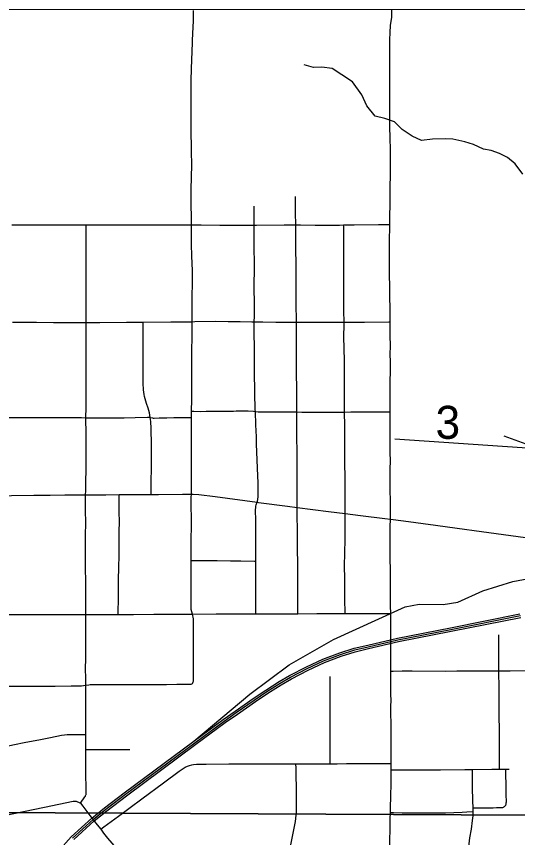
# Model space of a CAD drawing. Extents: x 0 to 34, y 0 to 22.
# Drawn here: x 20.3 to 20.936, y 13.584 to 14.626 of the extents above; entities that cross this region are included whole.
import ezdxf

# ---------------------------------------------------------------- set-up
doc = ezdxf.new("R2010")
doc.units = 0
for name, color, linetype in [('GM_X_City_Street', 7, 'Continuous'), ('GM_X_County_Road', 7, 'Continuous'), ('GM_X_Minor_River', 7, 'Continuous'), ('GM_X_Rail_Line', 7, 'Continuous'), ('GM_X_Section', 7, 'Continuous'), ('GM_X_Section_Text', 7, 'Continuous'), ('GM_X_Township_Road', 7, 'Continuous')]:
    doc.layers.add(name, color=color, linetype=linetype)

msp = doc.modelspace()

# ---------------------------------------------------------------- linework, layer by layer
at = {"layer": 'GM_X_City_Street'}
for points in [[(20.6574, 13.8678), (20.6573, 13.8705), (20.6573, 13.893), (20.6572, 13.9066), (20.6572, 13.9226), (20.6572, 13.9343), (20.6571, 13.9466), (20.6571, 13.9582), (20.6571, 13.9662), (20.6571, 13.9724), (20.6567, 13.9939), (20.6566, 14.0027), (20.6566, 14.0061), (20.6566, 14.0285), (20.6563, 14.052), (20.6564, 14.0706), (20.6562, 14.0946), (20.6562, 14.1046), (20.6561, 14.12), (20.656, 14.1239), (20.656, 14.1384), (20.6559, 14.1572), (20.6558, 14.1695), (20.6558, 14.1757), (20.6558, 14.1885), (20.6557, 14.1998), (20.6556, 14.2283), (20.6556, 14.2379), (20.6554, 14.2624), (20.6553, 14.283), (20.6553, 14.2902), (20.6549, 14.3522), (20.6548, 14.3614), (20.6548, 14.3646), (20.6545, 14.3738), (20.6545, 14.3823), (20.6544, 14.3914), (20.6543, 14.3976)], [(20.604, 13.8677), (20.604, 13.8706), (20.6039, 13.8897), (20.6042, 13.9182), (20.6042, 13.9344), (20.6041, 13.9517), (20.604, 13.9836), (20.6039, 13.9862), (20.6038, 13.9998), (20.6039, 14.0027), (20.6041, 14.0043), (20.6045, 14.006), (20.6057, 14.0093), (20.6061, 14.0104), (20.6067, 14.0131), (20.6072, 14.0161), (20.6071, 14.0227), (20.607, 14.0333), (20.6062, 14.0525), (20.6051, 14.0836), (20.6047, 14.0924), (20.6041, 14.1077), (20.6035, 14.1246), (20.6034, 14.1266), (20.603, 14.1482), (20.6025, 14.1757), (20.6022, 14.2058), (20.6021, 14.224), (20.6021, 14.2383), (20.6022, 14.2455), (20.6023, 14.2608), (20.6021, 14.2822), (20.6022, 14.3081), (20.6021, 14.3369), (20.602, 14.3612), (20.602, 14.376), (20.6019, 14.3853)], [(20.2945, 14.3616), (20.3287, 14.3617), (20.3721, 14.3615), (20.3887, 14.3615), (20.3998, 14.3616), (20.4373, 14.3616), (20.4621, 14.3617), (20.496, 14.3616), (20.5168, 14.3614), (20.5224, 14.3614), (20.5346, 14.3614), (20.5582, 14.3611), (20.602, 14.3612), (20.6048, 14.3612), (20.6401, 14.3614), (20.6548, 14.3614), (20.6606, 14.3614), (20.6792, 14.3612), (20.7103, 14.3613), (20.7154, 14.3614), (20.7289, 14.3616), (20.7599, 14.3619), (20.7691, 14.3619), (20.774, 14.3619)], [(20.3814, 13.6271), (20.3873, 13.6354), (20.3878, 13.6362), (20.3881, 13.6369), (20.3884, 13.6376), (20.3886, 13.6383), (20.3888, 13.639), (20.3889, 13.6398), (20.3886, 13.649), (20.3885, 13.6609), (20.3885, 13.6778), (20.3885, 13.6924), (20.3884, 13.6953), (20.3884, 13.7142), (20.3884, 13.7476), (20.3884, 13.777), (20.3882, 13.7885), (20.3881, 13.7953), (20.3882, 13.8134), (20.3882, 13.8205), (20.3882, 13.8467), (20.3883, 13.8668), (20.3883, 13.8692), (20.3884, 13.8897), (20.3883, 13.9068), (20.3881, 13.9273), (20.3881, 13.9655), (20.3882, 13.9848), (20.3881, 13.9976), (20.388, 14.0075), (20.3881, 14.0185), (20.3882, 14.0239), (20.3886, 14.0624), (20.3886, 14.0773), (20.3886, 14.1014), (20.3885, 14.1109), (20.3885, 14.1166), (20.3886, 14.1296), (20.3888, 14.1518), (20.3887, 14.1713), (20.3886, 14.1852), (20.3887, 14.2063), (20.3887, 14.2288), (20.3888, 14.2377), (20.3888, 14.2483), (20.3889, 14.2657), (20.3888, 14.2799), (20.3886, 14.3055), (20.3886, 14.3196), (20.3886, 14.337), (20.3887, 14.3527), (20.3887, 14.3582), (20.3887, 14.3615)], [(20.7173, 13.868), (20.7172, 13.8715), (20.7171, 13.8832), (20.717, 13.8948), (20.7169, 13.9125), (20.7166, 13.9282), (20.7172, 13.9619), (20.7172, 13.9708), (20.7173, 13.988), (20.7173, 13.9948), (20.7173, 14.0088), (20.7172, 14.0221), (20.7172, 14.0398), (20.717, 14.0596), (20.7169, 14.0712), (20.7168, 14.0766), (20.7169, 14.084), (20.7169, 14.0907), (20.7168, 14.1064), (20.7167, 14.1238), (20.7167, 14.1268), (20.7167, 14.1364), (20.7167, 14.1426), (20.7165, 14.1668), (20.7165, 14.1725), (20.7164, 14.1899), (20.7163, 14.2031), (20.7158, 14.2205), (20.716, 14.2338), (20.716, 14.2378), (20.7159, 14.2524), (20.7159, 14.2863), (20.7156, 14.311), (20.7157, 14.3265), (20.7156, 14.3436), (20.7155, 14.3589), (20.7154, 14.3614)], [(20.2953, 14.2379), (20.3076, 14.2378), (20.3258, 14.2378), (20.3473, 14.2377), (20.375, 14.2377), (20.3888, 14.2377), (20.4061, 14.2377), (20.4399, 14.2379), (20.4612, 14.238), (20.4963, 14.2383), (20.5156, 14.2385), (20.5231, 14.2385), (20.5266, 14.2386), (20.553, 14.239), (20.5691, 14.2388), (20.584, 14.2386), (20.5988, 14.2384), (20.6021, 14.2383), (20.6128, 14.2382), (20.6293, 14.2379), (20.6455, 14.2379), (20.6556, 14.2379), (20.6668, 14.2379), (20.6787, 14.2378), (20.6914, 14.2378), (20.7148, 14.2378), (20.716, 14.2378), (20.7277, 14.2378), (20.742, 14.238), (20.7728, 14.2383), (20.7745, 14.2383)], [(20.4714, 14.0192), (20.4714, 14.0246), (20.4713, 14.0304), (20.4713, 14.034), (20.4716, 14.0542), (20.4715, 14.0605), (20.4715, 14.0668), (20.4717, 14.082), (20.4713, 14.1029), (20.4709, 14.1116), (20.4702, 14.117), (20.469, 14.123), (20.4673, 14.1288), (20.4654, 14.1347), (20.4629, 14.1434), (20.4624, 14.1462), (20.4617, 14.1519), (20.4611, 14.1604), (20.4611, 14.1636), (20.4611, 14.1662), (20.4611, 14.1784), (20.4612, 14.1876), (20.4613, 14.2061), (20.4613, 14.2214), (20.4613, 14.2337), (20.4612, 14.238)], [(20.2901, 14.117), (20.3027, 14.1168), (20.3141, 14.1167), (20.3308, 14.1167), (20.3408, 14.1168), (20.3546, 14.1169), (20.363, 14.1169), (20.3715, 14.1169), (20.3827, 14.1167), (20.3885, 14.1166), (20.3941, 14.1165), (20.4043, 14.1164), (20.4139, 14.1164), (20.422, 14.1164), (20.4297, 14.1165), (20.437, 14.1166), (20.4509, 14.117), (20.4666, 14.1175), (20.4676, 14.1175), (20.4686, 14.1173), (20.4702, 14.117), (20.473, 14.1164), (20.474, 14.1162), (20.4751, 14.1161), (20.4814, 14.1163), (20.4911, 14.1165), (20.5001, 14.1167), (20.5208, 14.1168), (20.5226, 14.1168)], [(20.5226, 14.1248), (20.5254, 14.1248), (20.5333, 14.1247), (20.5411, 14.1249), (20.5479, 14.1249), (20.5532, 14.1249), (20.5593, 14.1249), (20.5655, 14.1249), (20.5715, 14.1249), (20.5759, 14.1251), (20.5791, 14.1252), (20.5871, 14.1252), (20.5945, 14.1252), (20.6013, 14.1248), (20.6035, 14.1246), (20.6069, 14.1242), (20.6131, 14.1242), (20.6238, 14.124), (20.6307, 14.124), (20.6378, 14.124), (20.6475, 14.1239), (20.656, 14.1239), (20.6626, 14.1238), (20.6736, 14.1238), (20.6865, 14.1237), (20.698, 14.1236), (20.7099, 14.1237), (20.7167, 14.1238), (20.7246, 14.1239), (20.7332, 14.124), (20.7447, 14.124), (20.7519, 14.1241), (20.7627, 14.1241), (20.7727, 14.124), (20.7746, 14.124)], [(20.4293, 13.8668), (20.4294, 13.8703), (20.4296, 13.8753), (20.4297, 13.8812), (20.4298, 13.8894), (20.4299, 13.8925), (20.4298, 13.895), (20.4298, 13.897), (20.4298, 13.8993), (20.4299, 13.9023), (20.4299, 13.9047), (20.4299, 13.907), (20.4299, 13.9101), (20.4299, 13.9131), (20.43, 13.9159), (20.4302, 13.9215), (20.4303, 13.9253), (20.4304, 13.931), (20.4305, 13.937), (20.4305, 13.9431), (20.4306, 13.9497), (20.4307, 13.9543), (20.4307, 13.9565), (20.4306, 13.9615), (20.4308, 13.9676), (20.4307, 13.9707), (20.4307, 13.9769), (20.4309, 13.9796), (20.4309, 13.989), (20.4308, 13.9923), (20.4307, 14.0149), (20.4306, 14.019)], [(20.5222, 13.9353), (20.5263, 13.9353), (20.537, 13.9353), (20.5552, 13.9352), (20.572, 13.935), (20.5851, 13.9349), (20.6023, 13.9344), (20.6042, 13.9344)], [(20.2853, 13.8668), (20.3039, 13.8668), (20.3214, 13.8666), (20.3529, 13.8666), (20.3776, 13.8667), (20.3883, 13.8668), (20.4052, 13.8668), (20.4293, 13.8668), (20.4308, 13.8668), (20.4487, 13.8668), (20.4745, 13.867), (20.4983, 13.867), (20.5231, 13.8673), (20.5237, 13.8673), (20.5538, 13.8674), (20.5819, 13.8675), (20.6, 13.8677), (20.604, 13.8677), (20.6574, 13.8678), (20.6814, 13.8679), (20.7173, 13.868), (20.7323, 13.8681), (20.753, 13.8682), (20.7693, 13.8682), (20.7752, 13.8682)], [(20.9134, 13.6702), (20.9134, 13.6739), (20.9133, 13.694), (20.9131, 13.7167), (20.9129, 13.7414), (20.9129, 13.7572), (20.9128, 13.7722), (20.9125, 13.7954), (20.9122, 13.8256), (20.9123, 13.8411)], [(20.7755, 13.7949), (20.7784, 13.7949), (20.7899, 13.7951), (20.8022, 13.7952), (20.8445, 13.795), (20.8592, 13.7951), (20.8714, 13.7952), (20.9125, 13.7954), (20.9267, 13.7952), (20.9489, 13.7956)], [(20.6982, 13.6772), (20.6982, 13.6806), (20.6985, 13.7415), (20.6985, 13.7812), (20.6985, 13.7881)], [(20.2668, 13.695), (20.2829, 13.6984), (20.2958, 13.7011), (20.3124, 13.7045), (20.3289, 13.7078), (20.3437, 13.7107), (20.3575, 13.7134), (20.3611, 13.7139), (20.3647, 13.7142), (20.3733, 13.7142), (20.3835, 13.7142), (20.3884, 13.7142)], [(20.3884, 13.6953), (20.3916, 13.6953), (20.4099, 13.6953), (20.435, 13.6953), (20.4441, 13.6953)], [(20.4072, 13.594), (20.4114, 13.5971), (20.4299, 13.6108), (20.4445, 13.6218), (20.4594, 13.6329), (20.4869, 13.6531), (20.5067, 13.668), (20.5119, 13.6714), (20.5146, 13.6729), (20.5173, 13.6742), (20.5201, 13.6752), (20.5229, 13.6759), (20.5249, 13.6762), (20.5288, 13.6767)], [(20.5288, 13.6767), (20.5412, 13.6769), (20.5699, 13.6772), (20.5828, 13.6771), (20.5954, 13.677), (20.6065, 13.6771), (20.6152, 13.6771), (20.6244, 13.6771), (20.6341, 13.6771), (20.6449, 13.6772), (20.6547, 13.6772), (20.664, 13.6772), (20.6737, 13.6772), (20.686, 13.6773), (20.6893, 13.6772), (20.6968, 13.6772), (20.6982, 13.6772), (20.7071, 13.6773), (20.7191, 13.6774), (20.7259, 13.6774), (20.7348, 13.6775), (20.7438, 13.6775), (20.7559, 13.6775), (20.7644, 13.6775), (20.7734, 13.6776), (20.7757, 13.6776)], [(20.6398, 13.5304), (20.6412, 13.5379), (20.6542, 13.6041), (20.6555, 13.6162), (20.6558, 13.6439), (20.6554, 13.6654), (20.6551, 13.6715), (20.6547, 13.6772)], [(20.7757, 13.6695), (20.7798, 13.6695), (20.7919, 13.6695), (20.8074, 13.6695), (20.8229, 13.6696), (20.8383, 13.6697), (20.8693, 13.6699), (20.8789, 13.67), (20.9034, 13.6702), (20.9134, 13.6702), (20.9213, 13.6703), (20.9223, 13.6703), (20.9254, 13.6703)], [(20.8797, 13.6166), (20.8796, 13.6212), (20.8794, 13.6303), (20.8789, 13.6473), (20.8789, 13.6674), (20.8789, 13.67)], [(20.8796, 13.6212), (20.8816, 13.6212), (20.8869, 13.6213), (20.8922, 13.6213), (20.8985, 13.6214), (20.9053, 13.6214), (20.9094, 13.6215), (20.9144, 13.6215), (20.9159, 13.6216), (20.9174, 13.6218), (20.9183, 13.6221), (20.9189, 13.6224), (20.9196, 13.6229), (20.9201, 13.6233), (20.9206, 13.6238), (20.9211, 13.6245), (20.9214, 13.6251), (20.9216, 13.626), (20.9218, 13.6276), (20.9219, 13.629), (20.9217, 13.6382), (20.9217, 13.6443), (20.9215, 13.6534), (20.9214, 13.6607), (20.9213, 13.6677), (20.9213, 13.6703)], [(20.7749, 13.6155), (20.7786, 13.6154), (20.7899, 13.615), (20.8019, 13.6148), (20.8448, 13.6151), (20.8657, 13.6158), (20.8719, 13.6162), (20.8797, 13.6166)], [(20.86, 13.4757), (20.8614, 13.4804), (20.8621, 13.4833), (20.8626, 13.4861), (20.8631, 13.4892), (20.8644, 13.4983), (20.866, 13.5113), (20.8674, 13.5213), (20.8697, 13.5375), (20.8711, 13.5487), (20.8718, 13.5547), (20.8726, 13.5606), (20.8733, 13.5656), (20.8746, 13.5755), (20.8757, 13.5831), (20.8777, 13.5941), (20.8791, 13.6052), (20.8796, 13.6112), (20.8797, 13.6166)]]:
    msp.add_lwpolyline(points, dxfattribs=at)
at = {"layer": 'GM_X_County_Road'}
for p, q in [((20.5226, 14.1168), (20.5226, 14.1248)), ((20.7757, 13.6695), (20.7757, 13.6776))]:
    msp.add_line(p, q, dxfattribs=at)
for points in [[(20.5238, 14.5929), (20.5239, 14.5959), (20.5247, 14.6124), (20.5249, 14.6206), (20.5251, 14.6338)], [(20.774, 14.3619), (20.7742, 14.3729), (20.7743, 14.387), (20.7745, 14.4026), (20.7748, 14.4319), (20.7748, 14.4432), (20.7748, 14.4567), (20.7746, 14.4722), (20.7743, 14.4752), (20.7742, 14.4826), (20.7742, 14.4871), (20.7742, 14.5036), (20.7742, 14.5192), (20.7741, 14.5282), (20.7741, 14.5404), (20.7741, 14.5559), (20.7741, 14.5681), (20.7741, 14.584), (20.774, 14.5964), (20.7743, 14.6056), (20.7751, 14.6148), (20.7765, 14.6253), (20.7767, 14.632), (20.7768, 14.635)], [(20.5224, 14.3614), (20.5223, 14.3703), (20.522, 14.3877), (20.5222, 14.4051), (20.5226, 14.4232), (20.5228, 14.4365), (20.5225, 14.4558), (20.5222, 14.4833), (20.5221, 14.5159), (20.522, 14.5283), (20.522, 14.5346), (20.522, 14.5448), (20.5224, 14.5595), (20.5238, 14.5929)], [(20.5231, 14.2385), (20.5231, 14.2459), (20.5232, 14.2608), (20.5234, 14.2725), (20.5236, 14.2853), (20.5236, 14.3032), (20.5229, 14.322), (20.5225, 14.3366), (20.5225, 14.3459), (20.5225, 14.3552), (20.5224, 14.3614)], [(20.7745, 14.2383), (20.7745, 14.2491), (20.7737, 14.3045), (20.7735, 14.3171), (20.7735, 14.3229), (20.7736, 14.3305), (20.7736, 14.3389), (20.774, 14.3619)], [(20.5226, 14.1248), (20.5226, 14.1255), (20.5227, 14.1395), (20.5227, 14.1486), (20.5227, 14.1576), (20.5227, 14.1698), (20.5227, 14.1826), (20.5229, 14.1998), (20.5231, 14.221), (20.5231, 14.2385)], [(20.7746, 14.124), (20.7746, 14.1296), (20.7746, 14.1418), (20.7747, 14.1631), (20.7748, 14.1754), (20.7748, 14.1871), (20.7746, 14.1979), (20.7748, 14.207), (20.7746, 14.2218), (20.7746, 14.2303), (20.7745, 14.2383)], [(20.7748, 13.9877), (20.7749, 13.9932), (20.7748, 14.0022), (20.7744, 14.0333), (20.7744, 14.0487), (20.7748, 14.0642), (20.7747, 14.0701), (20.7747, 14.0818), (20.7747, 14.0982), (20.7746, 14.12), (20.7746, 14.124)], [(20.5224, 14.0195), (20.5226, 14.0322), (20.5225, 14.0526), (20.5226, 14.0688), (20.5226, 14.0821), (20.5226, 14.1058), (20.5226, 14.1152), (20.5226, 14.1168)], [(20.5222, 13.9353), (20.5222, 13.9477), (20.5222, 13.963), (20.5223, 13.9779), (20.5222, 14.0154), (20.5224, 14.0195)], [(20.7752, 13.8682), (20.7751, 13.8778), (20.7751, 13.8885), (20.775, 13.895), (20.775, 13.9007), (20.775, 13.9068), (20.7749, 13.913), (20.7748, 13.9223), (20.7747, 13.9388), (20.7746, 13.955), (20.7745, 13.9626), (20.7746, 13.9779), (20.7748, 13.9877)], [(20.5237, 13.8673), (20.5227, 13.8703), (20.5222, 13.8731), (20.5222, 13.8796), (20.5222, 13.8891), (20.5222, 13.898), (20.5222, 13.9097), (20.5222, 13.9202), (20.5222, 13.9338), (20.5222, 13.9353)], [(20.5235, 13.7792), (20.524, 13.78), (20.5246, 13.7813), (20.5248, 13.7821), (20.5248, 13.783), (20.5249, 13.7841), (20.5249, 13.7875), (20.5248, 13.8043), (20.5248, 13.8159), (20.5248, 13.8283), (20.5248, 13.8429), (20.5248, 13.8521), (20.5248, 13.8611), (20.5237, 13.8673)], [(20.7754, 13.8492), (20.7752, 13.8606), (20.7752, 13.8672), (20.7752, 13.8682)], [(20.7755, 13.8099), (20.7755, 13.8202), (20.7755, 13.842), (20.7754, 13.8492)], [(20.7755, 13.7949), (20.7755, 13.8017), (20.7755, 13.8099)], [(20.7757, 13.6776), (20.7757, 13.6829), (20.7758, 13.692), (20.7757, 13.7011), (20.7757, 13.7105), (20.7756, 13.7177), (20.7756, 13.7244), (20.7756, 13.7292), (20.7755, 13.74), (20.7755, 13.7495), (20.7756, 13.7584), (20.7754, 13.7646), (20.7755, 13.7709), (20.7755, 13.7771), (20.7755, 13.7894), (20.7755, 13.7949)], [(20.2665, 13.7756), (20.2715, 13.7756), (20.2855, 13.7756), (20.2978, 13.7757), (20.307, 13.7757), (20.3266, 13.7759), (20.3494, 13.7758), (20.3696, 13.776), (20.3808, 13.7761), (20.383, 13.7762), (20.3853, 13.7765), (20.3884, 13.777)], [(20.3884, 13.777), (20.3923, 13.7776), (20.394, 13.7777), (20.3955, 13.7778), (20.4126, 13.7777), (20.4215, 13.7779), (20.4355, 13.7778), (20.4524, 13.7778), (20.4751, 13.778), (20.4801, 13.778), (20.4907, 13.778), (20.504, 13.7782), (20.5125, 13.7783), (20.5198, 13.7782), (20.5212, 13.7783), (20.5222, 13.7785), (20.5229, 13.7789), (20.5235, 13.7792)], [(20.7749, 13.6155), (20.7749, 13.6191), (20.7754, 13.6383), (20.7756, 13.65), (20.7756, 13.6566), (20.7757, 13.6629), (20.7757, 13.6695)], [(20.2682, 13.6082), (20.2846, 13.6117), (20.3358, 13.6222), (20.3724, 13.6296), (20.3736, 13.6298), (20.375, 13.6297), (20.3759, 13.6296), (20.3769, 13.6293), (20.378, 13.629), (20.379, 13.6285), (20.3814, 13.6271)], [(20.3814, 13.6271), (20.3846, 13.6235), (20.3935, 13.6116), (20.3966, 13.6077)], [(20.3966, 13.6077), (20.4027, 13.5998), (20.4072, 13.594)], [(20.7721, 13.5063), (20.7724, 13.5104), (20.773, 13.518), (20.7731, 13.5304), (20.7734, 13.5432), (20.7737, 13.5615), (20.7744, 13.5956), (20.7745, 13.6014), (20.7747, 13.6072), (20.7749, 13.6155)], [(20.4072, 13.594), (20.4108, 13.5892), (20.4159, 13.5829), (20.4212, 13.5764), (20.424, 13.5735), (20.4265, 13.5712), (20.4284, 13.5698), (20.4306, 13.5685), (20.4343, 13.567), (20.4399, 13.5654), (20.4421, 13.565)]]:
    msp.add_lwpolyline(points, dxfattribs=at)
at = {"layer": 'GM_X_Minor_River'}
msp.add_lwpolyline([(20.943, 14.4258), (20.933, 14.439), (20.9235, 14.4469), (20.9132, 14.4521), (20.9026, 14.4558), (20.8931, 14.4577), (20.8802, 14.4636), (20.8692, 14.467), (20.854, 14.4703), (20.8442, 14.4706), (20.8283, 14.4704), (20.8143, 14.4688), (20.8025, 14.474), (20.7899, 14.4827), (20.78, 14.4921), (20.7679, 14.4965), (20.7554, 14.4995), (20.7447, 14.5127), (20.7385, 14.5267), (20.7267, 14.5429), (20.7133, 14.5519), (20.7008, 14.5601), (20.6879, 14.5619), (20.6773, 14.5615), (20.6652, 14.5648)], dxfattribs=at)
at = {"layer": 'GM_X_Rail_Line'}
msp.add_line((20.9641, 14.0767), (20.7806, 14.0894), dxfattribs=at)
for points in [[(20.9186, 14.0937), (20.9467, 14.0833), (20.9641, 14.0767)], [(20.5253, 13.7058), (20.5963, 13.7655), (20.6464, 13.803), (20.7026, 13.8352), (20.7602, 13.8614), (20.7935, 13.8765), (20.8115, 13.8797), (20.8418, 13.8796), (20.8604, 13.8822), (20.8921, 13.897), (20.9301, 13.9087), (20.9936, 13.9203), (21.0328, 13.9292), (21.0492, 13.9427), (21.0597, 13.9558), (21.0658, 13.9785), (21.067, 13.9965)], [(20.3533, 13.566), (20.3699, 13.5843), (20.396, 13.6083), (20.4122, 13.6212), (20.4371, 13.6404), (20.5253, 13.7058), (20.5626, 13.7333), (20.578, 13.7442), (20.6008, 13.7601), (20.6166, 13.7708), (20.6338, 13.7816), (20.6469, 13.7893), (20.6683, 13.8004), (20.6892, 13.81), (20.7107, 13.8182), (20.7289, 13.824), (20.746, 13.828), (20.7839, 13.8368), (20.851, 13.85), (20.9392, 13.8677)], [(20.3715, 13.5826), (20.3976, 13.6066), (20.4137, 13.6194), (20.4385, 13.6386), (20.5267, 13.7039), (20.564, 13.7314), (20.5793, 13.7423), (20.6021, 13.7581), (20.6179, 13.7689), (20.635, 13.7796), (20.648, 13.7872), (20.6693, 13.7983), (20.6901, 13.8079), (20.7115, 13.816), (20.7296, 13.8218), (20.7466, 13.8257), (20.7844, 13.8345), (20.8515, 13.8477), (20.9397, 13.8654)], [(20.3732, 13.581), (20.3991, 13.6048), (20.4151, 13.6175), (20.44, 13.6367), (20.5281, 13.702), (20.5653, 13.7295), (20.5807, 13.7403), (20.6035, 13.7562), (20.6191, 13.7669), (20.6362, 13.7776), (20.6492, 13.7852), (20.6704, 13.7962), (20.6911, 13.8057), (20.7123, 13.8138), (20.7302, 13.8195), (20.7471, 13.8235), (20.7849, 13.8323), (20.852, 13.8454), (20.9403, 13.8631)]]:
    msp.add_lwpolyline(points, dxfattribs=at)
at = {"layer": 'GM_X_Section'}
for points in [[(21.2609, 14.6354), (21.2696, 14.6358), (21.2938, 13.6104), (20.2632, 13.6153), (20.2621, 14.6352)], [(21.2938, 13.6104), (21.3125, 12.6129), (20.265, 12.6049), (20.2632, 13.6153)]]:
    msp.add_lwpolyline(points, close=True, dxfattribs=at)
at = {"layer": 'GM_X_Township_Road'}
for points in [[(20.7748, 13.9877), (20.7914, 13.9857), (20.8319, 13.9803), (20.8596, 13.9764), (20.8904, 13.9722), (20.9274, 13.967), (20.9676, 13.9616), (21.0272, 13.9537), (21.0368, 13.9524), (21.0419, 13.9521), (21.047, 13.9523), (21.052, 13.9535), (21.0555, 13.9549), (21.0584, 13.9566), (21.0608, 13.9583), (21.0629, 13.9604), (21.0648, 13.9627), (21.0665, 13.9652), (21.0696, 13.971), (21.0759, 13.9846), (21.0844, 14.0047), (21.0967, 14.0332), (21.1081, 14.0587), (21.1148, 14.0728)], [(20.2665, 14.0172), (20.2734, 14.0175), (20.2939, 14.0177), (20.3224, 14.0182), (20.3263, 14.0182)], [(20.3263, 14.0182), (20.343, 14.0183), (20.3619, 14.0185), (20.3881, 14.0185)], [(20.3881, 14.0185), (20.3894, 14.0185), (20.4139, 14.0188), (20.4306, 14.019)], [(20.4306, 14.019), (20.4535, 14.0192), (20.4714, 14.0192)], [(20.4714, 14.0192), (20.4805, 14.0192), (20.5112, 14.0195), (20.5224, 14.0195)], [(20.5224, 14.0195), (20.5245, 14.0195), (20.5317, 14.0191), (20.5524, 14.0166), (20.6057, 14.0093)], [(20.6057, 14.0093), (20.6076, 14.0091), (20.6443, 14.0044), (20.6566, 14.0027)], [(20.6566, 14.0027), (20.6964, 13.9974), (20.7173, 13.9948)], [(20.7173, 13.9948), (20.7367, 13.9924), (20.7678, 13.9885), (20.7748, 13.9877)]]:
    msp.add_lwpolyline(points, dxfattribs=at)

# ---------------------------------------------------------------- texts
at = {"layer": 'GM_X_Section_Text'}
msp.add_text('3', height=0.0419, rotation=0, dxfattribs=at).set_placement((20.8321, 14.0898))

doc.saveas('drawing.dxf')
